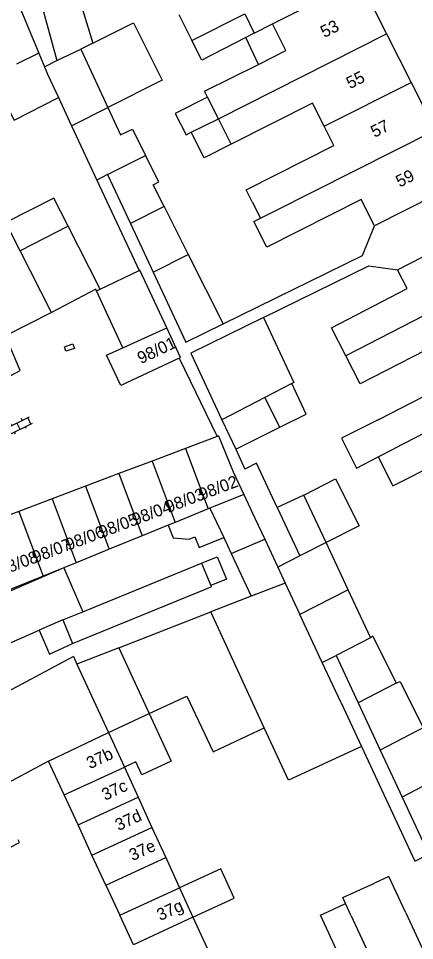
# Model space of a CAD drawing. Extents: x 132998 to 136004, y 396998 to 398512.
# Drawn here: x 133583.7 to 133616.5, y 398367.6 to 398444.1 of the extents above; entities that cross this region are included whole.
import ezdxf

# ---------------------------------------------------------------- set-up
doc = ezdxf.new("R2010")
doc.units = 0
for name, color, linetype in [('gg-afsc-erfafscheiding', 7, 'Continuous'), ('gg-anno-huisnummerreeks BGT', 7, 'Continuous'), ('gg-bbg-bijgebouw', 7, 'Continuous'), ('gg-bbg-gedigitaliseerde bebouwing', 7, 'Continuous'), ('gg-bbg-gedigitaliseerde bijgebouw', 7, 'Continuous'), ('gg-bbg-hoofdgebouw', 7, 'Continuous'), ('gg-bbg-luifel en loopbrug', 7, 'Continuous'), ('gg-bbg-tussenscheiding', 7, 'Continuous'), ('gg-knt-verharding', 7, 'Continuous'), ('gt-symb-klinker verharding', 7, 'Continuous'), ('gt-symb-kolk center center', 7, 'Continuous')]:
    doc.layers.add(name, color=color, linetype=linetype)

# ---------------------------------------------------------------- blocks, each defined once
blk = doc.blocks.new('gt0-KL1')
at = {"layer": 'gt-symb-klinker verharding'}
for p, q in [((-1.15, 0.3), (1.15, 0.3)), ((-1, -0.3), (-1, 0.3)), ((-0.5, 0.3), (-0.5, 0.45)), ((0, -0.3), (0, 0.3)), ((0.5, 0.3), (0.5, 0.45)), ((1, -0.3), (1, 0.3)), ((-1.15, -0.3), (1.15, -0.3)), ((-0.5, -0.45), (-0.5, -0.3)), ((0.5, -0.45), (0.5, -0.3))]:
    blk.add_line(p, q, dxfattribs=at)
blk = doc.blocks.new('gt0-KOLKCC')
at = {"layer": 'gt-symb-kolk center center'}
blk.add_lwpolyline([(-0.375, 0.2), (0.375, 0.2), (0.375, -0.2), (-0.375, -0.2)], close=True, dxfattribs=at)

msp = doc.modelspace()

# ---------------------------------------------------------------- linework, layer by layer
at = {"layer": 'gg-afsc-erfafscheiding'}
for p, q in [((133581.068, 398451.606), (133585.35, 398441.226)), ((133590.17, 398430.696), (133593.676, 398423.193)), ((133596.988, 398415.926), (133600.142, 398409.422)), ((133601.688, 398408.362), (133602.457, 398406.711))]:
    msp.add_line(p, q, dxfattribs=at)
for points in [[(133600.655, 398418.778), (133612.215, 398424.438), (133613.187, 398426.904)], [(133603.982, 398419.293), (133612.73, 398423.577), (133615.111, 398423.258)], [(133605.13, 398403.529), (133603.414, 398407.204), (133602.457, 398406.711)], [(133612.118, 398383.712), (133616.553, 398374.217), (133623.478, 398377.727)]]:
    msp.add_lwpolyline(points, dxfattribs=at)
at = {"layer": 'gg-bbg-bijgebouw'}
for p, q in [((133592.328, 398416.782), (133590.147, 398421.495)), ((133586.406, 398419.722), (133582.593, 398417.766)), ((133596.988, 398415.926), (133597.105, 398415.981)), ((133600.142, 398409.422), (133597.51, 398408.429)), ((133600.272, 398409.471), (133600.142, 398409.422)), ((133597.51, 398408.429), (133594.747, 398407.386)), ((133594.747, 398407.386), (133591.985, 398406.344)), ((133591.985, 398406.344), (133589.223, 398405.301)), ((133589.223, 398405.301), (133586.46, 398404.259)), ((133586.46, 398404.259), (133583.698, 398403.216)), ((133583.698, 398403.216), (133580.936, 398402.174))]:
    msp.add_line(p, q, dxfattribs=at)
for points in [[(133590.147, 398421.495), (133590.085, 398421.63), (133586.406, 398419.722)], [(133596.988, 398415.926), (133592.168, 398413.649), (133590.978, 398416.168), (133592.328, 398416.782)]]:
    msp.add_lwpolyline(points, dxfattribs=at)
at = {"layer": 'gg-bbg-gedigitaliseerde bebouwing'}
for p, q in [((133596.96, 398444.412), (133598.046, 398442.262)), ((133603.211, 398442.86), (133604.748, 398443.644)), ((133600.25, 398435.782), (133599.353, 398437.568)), ((133609.027, 398435.163), (133608.068, 398437.069)), ((133601.306, 398433.679), (133600.25, 398435.782)), ((133620.39, 398430.53), (133613.187, 398426.904)), ((133603.06, 398428.875), (133603.743, 398427.524)), ((133613.187, 398426.904), (133612.09, 398429.082)), ((133615.111, 398423.258), (133622.265, 398426.948)), ((133588.232, 398391.176), (133578.548, 398386.005)), ((133588.232, 398391.176), (133588.517, 398390.559)), ((133591.133, 398384.891), (133592.45, 398382.014)), ((133586.171, 398382.49), (133581.601, 398380.063)), ((133587.458, 398379.706), (133586.171, 398382.49)), ((133592.45, 398382.014), (133593.594, 398379.513)), ((133588.612, 398377.21), (133587.458, 398379.706)), ((133593.594, 398379.513), (133594.738, 398377.012)), ((133589.766, 398374.714), (133588.612, 398377.21)), ((133594.738, 398377.012), (133595.882, 398374.512)), ((133590.921, 398372.218), (133589.766, 398374.714)), ((133590.921, 398372.218), (133595.882, 398374.512)), ((133592.074, 398369.723), (133597.027, 398372.009)), ((133597.027, 398372.009), (133598.144, 398369.569)), ((133609.788, 398370.218), (133610.801, 398370.686)), ((133615.794, 398369.924), (133621.787, 398356.938)), ((133593.202, 398367.284), (133592.074, 398369.723))]:
    msp.add_line(p, q, dxfattribs=at)
for points in [[(133598.046, 398442.262), (133602.453, 398444.486), (133603.211, 398442.86)], [(133603.566, 398440.284), (133605.857, 398441.433), (133604.748, 398443.644)], [(133599.353, 398437.568), (133599.112, 398438.049), (133603.566, 398440.284)], [(133608.068, 398437.069), (133601.307, 398433.677), (133601.306, 398433.679)], [(133603.06, 398428.875), (133602.547, 398429.892), (133609.832, 398433.566), (133609.027, 398435.163)], [(133612.09, 398429.082), (133604.268, 398425.128), (133603.196, 398427.249), (133603.743, 398427.524)], [(133610.821, 398416.12), (133609.622, 398418.446), (133615.919, 398421.694), (133615.111, 398423.258)], [(133617.394, 398416.565), (133612.02, 398413.794), (133610.821, 398416.12)], [(133613.548, 398410.83), (133619.939, 398414.124), (133619.175, 398415.606)], [(133613.548, 398410.83), (133610.457, 398409.279), (133611.697, 398406.807), (133613.512, 398407.743)], [(133613.512, 398407.743), (133614.726, 398405.323), (133618.5, 398407.245), (133619.215, 398405.82), (133623.136, 398407.841)], [(133579.902, 398373.791), (133583.746, 398375.766), (133583.638, 398375.977)], [(133615.794, 398369.924), (133614.397, 398372.95), (133613.198, 398372.397)], [(133610.801, 398370.686), (133610.571, 398371.185), (133613.198, 398372.397)], [(133611.367, 398363.977), (133608.714, 398369.722), (133609.788, 398370.218)]]:
    msp.add_lwpolyline(points, dxfattribs=at)
at = {"layer": 'gg-bbg-gedigitaliseerde bijgebouw'}
for p, q in [((133588.597, 398446.088), (133589.825, 398442.041)), ((133585.743, 398444.645), (133586.861, 398440.6)), ((133589.825, 398442.041), (133588.831, 398441.558)), ((133588.831, 398441.558), (133591.083, 398436.696)), ((133585.825, 398440.076), (133586.861, 398440.6)), ((133586.979, 398437.534), (133588.076, 398435.183)), ((133588.076, 398435.183), (133590.17, 398430.696)), ((133591.063, 398431.147), (133590.17, 398430.696)), ((133591.063, 398431.147), (133592.954, 398427.092)), ((133595.747, 398428.488), (133597.757, 398424.511)), ((133583.816, 398424.811), (133582.618, 398427.166)), ((133587.797, 398426.854), (133583.816, 398424.811)), ((133590.453, 398421.653), (133587.797, 398426.854)), ((133592.954, 398427.092), (133594.842, 398423.044)), ((133597.757, 398424.511), (133600.655, 398418.778)), ((133590.453, 398421.653), (133593.676, 398423.193)), ((133597.105, 398415.981), (133595.984, 398418.445)), ((133606.345, 398413.812), (133604.102, 398412.656)), ((133605.337, 398410.191), (133604.102, 398412.656)), ((133600.541, 398410.821), (133601.688, 398408.362)), ((133601.688, 398408.362), (133605.337, 398410.191)), ((133600.272, 398409.471), (133601.483, 398406.483)), ((133601.483, 398406.483), (133602.35, 398404.625)), ((133602.35, 398404.625), (133603.269, 398402.66)), ((133607.345, 398404.564), (133605.13, 398403.529)), ((133609.176, 398400.645), (133607.345, 398404.564)), ((133599.552, 398403.483), (133599.4, 398403.421)), ((133599.552, 398403.483), (133600.69, 398401.047)), ((133605.13, 398403.529), (133607.001, 398399.524)), ((133599.4, 398403.421), (133596.665, 398402.305)), ((133596.079, 398402.066), (133593.93, 398401.189)), ((133596.665, 398402.305), (133596.079, 398402.066)), ((133603.269, 398402.66), (133604.091, 398400.903)), ((133593.93, 398401.189), (133591.196, 398400.073)), ((133600.69, 398401.047), (133601.306, 398399.728)), ((133604.091, 398400.903), (133605.174, 398398.582)), ((133611.007, 398396.723), (133609.176, 398400.645)), ((133591.196, 398400.073), (133588.461, 398398.957)), ((133601.306, 398399.728), (133602.963, 398396.18)), ((133588.461, 398398.957), (133587.422, 398398.531)), ((133588.998, 398394.882), (133598.857, 398398.916)), ((133607.001, 398399.524), (133605.174, 398398.582)), ((133587.422, 398398.531), (133585.727, 398397.841)), ((133585.727, 398397.841), (133582.992, 398396.725)), ((133588.152, 398392.267), (133599.653, 398396.97)), ((133599.614, 398397.065), (133599.653, 398396.97)), ((133612.854, 398392.77), (133611.007, 398396.723)), ((133602.963, 398396.18), (133599.618, 398394.879)), ((133587.357, 398394.211), (133588.998, 398394.882)), ((133591.988, 398391.91), (133599.618, 398394.879)), ((133587.357, 398394.211), (133585.38, 398393.356)), ((133613.047, 398392.86), (133612.854, 398392.77)), ((133613.047, 398392.86), (133615.004, 398388.958)), ((133591.988, 398391.91), (133588.517, 398390.559)), ((133608.865, 398390.677), (133610.006, 398391.265)), ((133610.006, 398391.265), (133611.845, 398387.328)), ((133610.426, 398387.336), (133608.865, 398390.677)), ((133610.426, 398387.336), (133612.118, 398383.712)), ((133611.845, 398387.328), (133613.667, 398383.427)), ((133591.133, 398384.891), (133594.508, 398386.452)), ((133613.667, 398383.427), (133615.488, 398379.528)), ((133598.144, 398369.569), (133600.579, 398364.254))]:
    msp.add_line(p, q, dxfattribs=at)
for points in [[(133585.825, 398440.076), (133586.072, 398439.477), (133586.979, 398437.534)], [(133591.083, 398436.696), (133592.123, 398434.451), (133593.117, 398434.911), (133594.216, 398432.737)], [(133595.747, 398428.488), (133594.83, 398430.302), (133595.321, 398430.551), (133594.216, 398432.737)], [(133595.984, 398418.445), (133593.749, 398423.228), (133593.676, 398423.193)], [(133594.842, 398423.044), (133597.542, 398417.253), (133600.655, 398418.778)], [(133603.982, 398419.293), (133597.964, 398416.347), (133600.541, 398410.821)], [(133603.982, 398419.293), (133606.5, 398413.892), (133606.345, 398413.812)], [(133598.857, 398398.916), (133600.153, 398399.446), (133600.91, 398397.595), (133599.614, 398397.065)], [(133585.38, 398393.356), (133586.235, 398391.379), (133588.152, 398392.267)], [(133615.004, 398388.958), (133615.316, 398389.101), (133617.239, 398385.268), (133616.795, 398385.039)], [(133594.508, 398386.452), (133597.642, 398387.902), (133599.804, 398383.283), (133604.058, 398385.274)], [(133612.118, 398383.712), (133606.072, 398380.917), (133604.058, 398385.274)], [(133615.488, 398379.528), (133617.38, 398375.477), (133619.604, 398376.624)]]:
    msp.add_lwpolyline(points, dxfattribs=at)
at = {"layer": 'gg-bbg-hoofdgebouw'}
for p, q in [((133611.956, 398447.276), (133614.205, 398442.81)), ((133614.205, 398442.81), (133616.229, 398438.791)), ((133616.229, 398438.791), (133618.231, 398434.817))]:
    msp.add_line(p, q, dxfattribs=at)
at = {"layer": 'gg-bbg-luifel en loopbrug'}
for p, q in [((133603.211, 398442.86), (133602.528, 398442.511)), ((133603.566, 398440.284), (133602.528, 398442.511)), ((133585.35, 398441.226), (133583.517, 398440.29)), ((133585.35, 398441.226), (133585.825, 398440.076)), ((133598.006, 398434.652), (133600.25, 398435.782)), ((133587.422, 398398.531), (133588.998, 398394.882)), ((133595.882, 398374.512), (133597.027, 398372.009)), ((133590.921, 398372.218), (133592.074, 398369.723))]:
    msp.add_line(p, q, dxfattribs=at)
for points in [[(133589.825, 398442.041), (133593.209, 398443.726), (133595.582, 398438.964), (133591.083, 398436.696)], [(133602.528, 398442.511), (133598.864, 398440.642), (133598.046, 398442.262)], [(133581.469, 398439.244), (133583.301, 398435.655), (133586.979, 398437.534)], [(133599.353, 398437.568), (133596.677, 398436.202), (133597.566, 398434.43), (133598.006, 398434.652)], [(133601.306, 398433.679), (133599.062, 398432.548), (133598.006, 398434.652)], [(133587.797, 398426.854), (133586.6, 398429.199), (133582.618, 398427.166)], [(133605.337, 398410.191), (133607.523, 398411.286), (133606.345, 398413.812)], [(133607.345, 398404.564), (133609.96, 398405.912), (133611.913, 398402.017), (133609.176, 398400.645)], [(133596.079, 398402.066), (133596.504, 398401.022), (133597.815, 398400.901), (133598.286, 398401.093), (133598.645, 398400.213), (133600.69, 398401.047)], [(133587.422, 398398.531), (133580.523, 398395.55), (133582.086, 398391.933), (133585.38, 398393.356)], [(133594.508, 398386.452), (133596.331, 398382.504), (133593.901, 398381.382), (133593.405, 398382.455), (133592.45, 398382.014)], [(133598.144, 398369.569), (133601.571, 398371.152), (133600.446, 398373.588), (133597.027, 398372.009)]]:
    msp.add_lwpolyline(points, dxfattribs=at)
at = {"layer": 'gg-bbg-tussenscheiding'}
for p, q in [((133604.748, 398443.644), (133611.956, 398447.276)), ((133600.25, 398435.782), (133614.205, 398442.81)), ((133586.861, 398440.6), (133588.831, 398441.558)), ((133609.027, 398435.163), (133616.229, 398438.791)), ((133588.076, 398435.183), (133591.083, 398436.696)), ((133604.846, 398428.08), (133618.231, 398434.817)), ((133591.063, 398431.147), (133594.216, 398432.737)), ((133595.747, 398428.488), (133592.954, 398427.092)), ((133603.743, 398427.524), (133604.846, 398428.08)), ((133586.406, 398419.722), (133583.816, 398424.811)), ((133594.842, 398423.044), (133597.757, 398424.511)), ((133624.547, 398423.196), (133610.821, 398416.12)), ((133590.147, 398421.495), (133590.453, 398421.653)), ((133592.328, 398416.782), (133595.984, 398418.445)), ((133628.524, 398415.483), (133614.798, 398408.406)), ((133604.102, 398412.656), (133600.541, 398410.821)), ((133597.51, 398408.429), (133599.4, 398403.421)), ((133613.512, 398407.743), (133614.798, 398408.406)), ((133594.747, 398407.386), (133596.665, 398402.305)), ((133591.985, 398406.344), (133593.93, 398401.189)), ((133589.223, 398405.301), (133591.196, 398400.073)), ((133586.46, 398404.259), (133588.461, 398398.957)), ((133602.35, 398404.625), (133599.552, 398403.483)), ((133583.698, 398403.216), (133585.727, 398397.841)), ((133601.306, 398399.728), (133604.091, 398400.903)), ((133609.176, 398400.645), (133607.001, 398399.524)), ((133598.857, 398398.916), (133599.614, 398397.065)), ((133605.174, 398398.582), (133605.783, 398397.277)), ((133605.783, 398397.277), (133602.963, 398396.18)), ((133605.783, 398397.277), (133607.005, 398394.66)), ((133611.007, 398396.723), (133607.005, 398394.66)), ((133604.058, 398385.274), (133599.618, 398394.879)), ((133608.865, 398390.677), (133607.005, 398394.66)), ((133587.357, 398394.211), (133588.152, 398392.267)), ((133591.988, 398391.91), (133594.508, 398386.452)), ((133588.517, 398390.559), (133591.133, 398384.891)), ((133615.004, 398388.958), (133611.845, 398387.328)), ((133586.171, 398382.49), (133591.133, 398384.891)), ((133616.795, 398385.039), (133613.667, 398383.427)), ((133587.458, 398379.706), (133592.45, 398382.014)), ((133617.712, 398380.674), (133615.488, 398379.528)), ((133588.612, 398377.21), (133593.594, 398379.513)), ((133589.766, 398374.714), (133594.738, 398377.012)), ((133611.261, 398369.69), (133610.801, 398370.686)), ((133598.144, 398369.569), (133593.202, 398367.284)), ((133611.261, 398369.69), (133618.034, 398355.014))]:
    msp.add_line(p, q, dxfattribs=at)
msp.add_lwpolyline([(133612.854, 398392.77), (133612.868, 398392.74), (133610.006, 398391.265)], dxfattribs=at)
at = {"layer": 'gg-knt-verharding'}
msp.add_lwpolyline([(133580.507, 398413.142), (133583.823, 398414.898), (133582.593, 398417.766)], dxfattribs=at)

# ---------------------------------------------------------------- block references
at = {"layer": 'gt-symb-klinker verharding', "rotation": 26.10382498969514}
msp.add_blockref('gt0-KL1', (133583.672, 398410.281), dxfattribs=at)
at = {"layer": 'gt-symb-kolk center center', "rotation": -161.63395613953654}
msp.add_blockref('gt0-KOLKCC', (133587.896, 398416.799), dxfattribs=at)

# ---------------------------------------------------------------- texts
at = {"layer": 'gg-anno-huisnummerreeks BGT'}
for s, rotation, p in [('53', 26.7, (133609.031, 398442.464)), ('55', 26.7, (133611.167, 398438.222)), ('57', 26.7, (133613.198, 398434.189)), ('59', 26.7, (133615.277, 398430.063)), ('98/01', 25.3, (133593.824, 398415.418)), ('98/02', 20.7, (133598.845, 398404.121)), ('98/03', 20.7, (133596.083, 398403.079)), ('98/04', 20.7, (133593.32, 398402.037)), ('98/05', 20.7, (133590.558, 398400.994)), ('98/06', 20.7, (133587.796, 398399.952)), ('98/07', 20.7, (133585.033, 398398.909)), ('98/08', 20.7, (133582.271, 398397.867)), ('37b', 24.8, (133589.597, 398381.833)), ('37c', 24.8, (133590.854, 398379.211)), ('37d', 24.8, (133591.972, 398376.698)), ('37e', 24.8, (133593.126, 398374.203)), ('37g', 24.8, (133595.421, 398369.24))]:
    msp.add_text(s, height=1, rotation=rotation, dxfattribs=at).set_placement(p)

doc.saveas('drawing.dxf')
